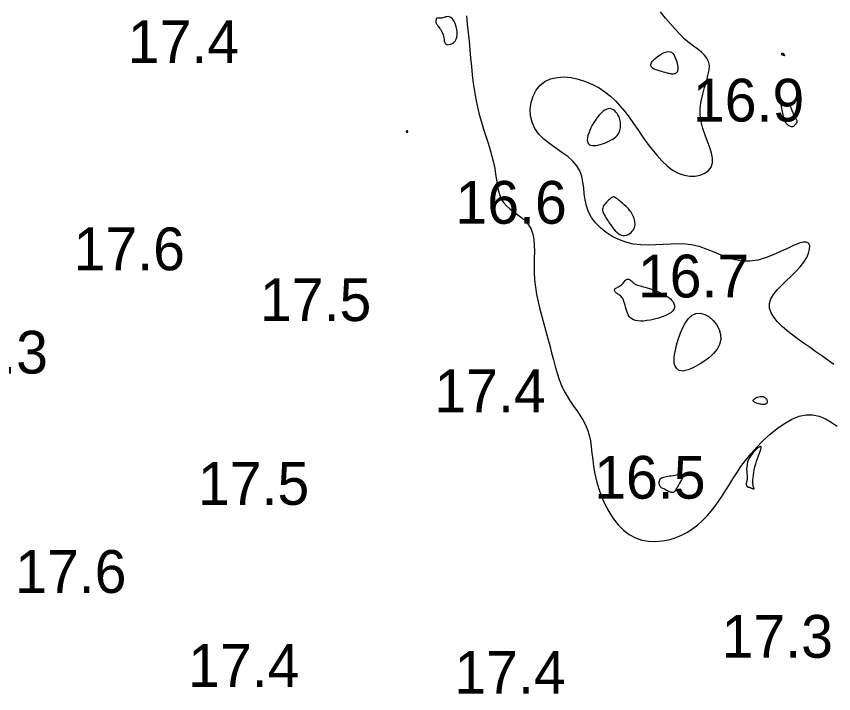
# Model space of a CAD drawing. Extents: x 3040093 to 3056816, y 408076 to 509144.
# Drawn here: x 3046515.9 to 3046611.4, y 435111.8 to 435191 of the extents above; entities that cross this region are included whole.
import ezdxf

# ---------------------------------------------------------------- set-up
doc = ezdxf.new("R2010")
doc.units = 0
doc.layers.add('V-CHAN-CONT-EL17', color=7, linetype='Continuous')
doc.layers.add('V-TOPO-SOUN-0610', color=7, linetype='Continuous')

msp = doc.modelspace()

# ---------------------------------------------------------------- linework, layer by layer
at = {"layer": 'V-CHAN-CONT-EL17'}
for points in [[(3046564.937, 435190.311), (3046564.943, 435190.27), (3046564.954, 435190.233), (3046564.97, 435190.196), (3046564.994, 435190.155), (3046565.028, 435190.107), (3046565.072, 435190.048), (3046565.129, 435189.975), (3046565.2, 435189.885), (3046565.281, 435189.779), (3046565.368, 435189.657), (3046565.458, 435189.523), (3046565.547, 435189.376), (3046565.63, 435189.219), (3046565.705, 435189.054), (3046565.766, 435188.881), (3046565.811, 435188.703), (3046565.846, 435188.524), (3046565.877, 435188.351), (3046565.91, 435188.188), (3046565.951, 435188.041), (3046566.007, 435187.916), (3046566.085, 435187.818), (3046566.19, 435187.752), (3046566.327, 435187.723), (3046566.487, 435187.732), (3046566.661, 435187.779), (3046566.839, 435187.864), (3046567.009, 435187.988), (3046567.163, 435188.151), (3046567.289, 435188.352), (3046567.378, 435188.592), (3046567.421, 435188.869), (3046567.421, 435189.172), (3046567.384, 435189.487), (3046567.315, 435189.803), (3046567.219, 435190.105), (3046567.101, 435190.381), (3046566.966, 435190.617), (3046566.82, 435190.801), (3046566.667, 435190.923), (3046566.51, 435190.99), (3046566.352, 435191.013), (3046566.195, 435191.002), (3046566.041, 435190.968), (3046565.894, 435190.922), (3046565.755, 435190.875), (3046565.627, 435190.836), (3046565.511, 435190.815), (3046565.409, 435190.809), (3046565.318, 435190.814), (3046565.239, 435190.823), (3046565.171, 435190.834), (3046565.113, 435190.841), (3046565.064, 435190.839), (3046565.025, 435190.823), (3046564.994, 435190.791), (3046564.97, 435190.744), (3046564.953, 435190.686), (3046564.942, 435190.621), (3046564.935, 435190.552), (3046564.932, 435190.483), (3046564.932, 435190.418), (3046564.934, 435190.36)], [(3046590.12, 435185.624), (3046590.281, 435185.849), (3046590.502, 435186.08), (3046590.766, 435186.305), (3046591.056, 435186.513), (3046591.355, 435186.69), (3046591.648, 435186.826), (3046591.918, 435186.907), (3046592.152, 435186.925), (3046592.349, 435186.884), (3046592.516, 435186.795), (3046592.654, 435186.666), (3046592.769, 435186.504), (3046592.864, 435186.32), (3046592.943, 435186.121), (3046593.011, 435185.917), (3046593.07, 435185.715), (3046593.12, 435185.519), (3046593.159, 435185.33), (3046593.186, 435185.152), (3046593.2, 435184.987), (3046593.198, 435184.836), (3046593.18, 435184.703), (3046593.143, 435184.589), (3046593.088, 435184.496), (3046593.016, 435184.424), (3046592.931, 435184.37), (3046592.836, 435184.332), (3046592.732, 435184.309), (3046592.625, 435184.297), (3046592.516, 435184.297), (3046592.409, 435184.304), (3046592.305, 435184.319), (3046592.201, 435184.34), (3046592.094, 435184.367), (3046591.978, 435184.399), (3046591.849, 435184.437), (3046591.703, 435184.479), (3046591.537, 435184.527), (3046591.344, 435184.578), (3046591.125, 435184.634), (3046590.891, 435184.697), (3046590.657, 435184.771), (3046590.44, 435184.859), (3046590.254, 435184.964), (3046590.114, 435185.09), (3046590.035, 435185.24), (3046590.034, 435185.418)], [(3046605.715, 435186.464), (3046605.704, 435186.48), (3046605.687, 435186.501), (3046605.666, 435186.524), (3046605.641, 435186.548), (3046605.616, 435186.573), (3046605.592, 435186.597), (3046605.57, 435186.618), (3046605.553, 435186.635), (3046605.539, 435186.648), (3046605.529, 435186.659), (3046605.521, 435186.667), (3046605.515, 435186.674), (3046605.51, 435186.679), (3046605.506, 435186.683), (3046605.502, 435186.687), (3046605.498, 435186.692), (3046605.492, 435186.696), (3046605.486, 435186.701), (3046605.478, 435186.704), (3046605.469, 435186.707), (3046605.458, 435186.709), (3046605.445, 435186.71), (3046605.43, 435186.709), (3046605.413, 435186.706), (3046605.395, 435186.701), (3046605.376, 435186.695), (3046605.357, 435186.688), (3046605.339, 435186.679), (3046605.322, 435186.669), (3046605.309, 435186.659), (3046605.299, 435186.648), (3046605.293, 435186.637), (3046605.292, 435186.625), (3046605.294, 435186.614), (3046605.299, 435186.603), (3046605.307, 435186.593), (3046605.317, 435186.583), (3046605.33, 435186.575), (3046605.344, 435186.568), (3046605.36, 435186.562), (3046605.377, 435186.557), (3046605.396, 435186.553), (3046605.417, 435186.549), (3046605.44, 435186.544), (3046605.465, 435186.538), (3046605.492, 435186.53), (3046605.521, 435186.521), (3046605.553, 435186.509), (3046605.586, 435186.495), (3046605.618, 435186.482), (3046605.649, 435186.469), (3046605.675, 435186.459), (3046605.697, 435186.452), (3046605.712, 435186.45), (3046605.718, 435186.454)], [(3046605.93, 435178.443), (3046606.002, 435178.381), (3046606.079, 435178.325), (3046606.158, 435178.274), (3046606.239, 435178.231), (3046606.318, 435178.195), (3046606.394, 435178.169), (3046606.465, 435178.152), (3046606.528, 435178.145), (3046606.586, 435178.148), (3046606.638, 435178.16), (3046606.687, 435178.18), (3046606.734, 435178.207), (3046606.779, 435178.241), (3046606.824, 435178.281), (3046606.87, 435178.327), (3046606.919, 435178.376), (3046606.968, 435178.429), (3046607.015, 435178.484), (3046607.058, 435178.541), (3046607.096, 435178.599), (3046607.125, 435178.656), (3046607.145, 435178.712), (3046607.152, 435178.765), (3046607.145, 435178.817), (3046607.127, 435178.867), (3046607.098, 435178.918), (3046607.06, 435178.973), (3046607.016, 435179.033), (3046606.968, 435179.101), (3046606.917, 435179.18), (3046606.866, 435179.271), (3046606.815, 435179.375), (3046606.766, 435179.49), (3046606.718, 435179.614), (3046606.671, 435179.741), (3046606.624, 435179.87), (3046606.577, 435179.996), (3046606.531, 435180.116), (3046606.484, 435180.227), (3046606.437, 435180.326), (3046606.388, 435180.413), (3046606.337, 435180.491), (3046606.281, 435180.56), (3046606.22, 435180.621), (3046606.153, 435180.676), (3046606.077, 435180.726), (3046605.992, 435180.773), (3046605.897, 435180.816), (3046605.797, 435180.854), (3046605.695, 435180.88), (3046605.595, 435180.892), (3046605.503, 435180.886), (3046605.422, 435180.856), (3046605.357, 435180.8), (3046605.312, 435180.713), (3046605.29, 435180.593), (3046605.29, 435180.445), (3046605.307, 435180.275), (3046605.337, 435180.091), (3046605.378, 435179.9), (3046605.424, 435179.708), (3046605.472, 435179.522), (3046605.519, 435179.35), (3046605.562, 435179.196), (3046605.601, 435179.06), (3046605.639, 435178.941), (3046605.677, 435178.835), (3046605.717, 435178.741), (3046605.76, 435178.657), (3046605.809, 435178.58), (3046605.865, 435178.51)], [(3046582.687, 435176.249), (3046582.774, 435176.123), (3046582.893, 435176.032), (3046583.042, 435175.972), (3046583.217, 435175.941), (3046583.416, 435175.936), (3046583.634, 435175.955), (3046583.87, 435175.996), (3046584.12, 435176.054), (3046584.378, 435176.129), (3046584.639, 435176.219), (3046584.898, 435176.322), (3046585.148, 435176.435), (3046585.385, 435176.558), (3046585.603, 435176.689), (3046585.796, 435176.825), (3046585.96, 435176.965), (3046586.097, 435177.108), (3046586.209, 435177.255), (3046586.299, 435177.404), (3046586.369, 435177.555), (3046586.423, 435177.708), (3046586.463, 435177.862), (3046586.491, 435178.016), (3046586.51, 435178.172), (3046586.519, 435178.328), (3046586.517, 435178.487), (3046586.502, 435178.647), (3046586.474, 435178.811), (3046586.432, 435178.978), (3046586.374, 435179.149), (3046586.298, 435179.325), (3046586.205, 435179.504), (3046586.094, 435179.682), (3046585.966, 435179.848), (3046585.823, 435179.996), (3046585.664, 435180.117), (3046585.491, 435180.204), (3046585.304, 435180.248), (3046585.105, 435180.242), (3046584.893, 435180.179), (3046584.674, 435180.064), (3046584.449, 435179.902), (3046584.223, 435179.701), (3046583.999, 435179.466), (3046583.781, 435179.203), (3046583.572, 435178.919), (3046583.377, 435178.619), (3046583.197, 435178.311), (3046583.037, 435178), (3046582.899, 435177.692), (3046582.785, 435177.393), (3046582.7, 435177.11), (3046582.644, 435176.847), (3046582.622, 435176.613), (3046582.635, 435176.412)], [(3046561.476, 435177.546), (3046561.481, 435177.54), (3046561.488, 435177.534), (3046561.494, 435177.528), (3046561.502, 435177.523), (3046561.51, 435177.518), (3046561.518, 435177.513), (3046561.528, 435177.509), (3046561.538, 435177.506), (3046561.55, 435177.504), (3046561.561, 435177.502), (3046561.573, 435177.502), (3046561.585, 435177.504), (3046561.596, 435177.507), (3046561.607, 435177.512), (3046561.616, 435177.519), (3046561.625, 435177.529), (3046561.633, 435177.541), (3046561.639, 435177.554), (3046561.643, 435177.568), (3046561.645, 435177.581), (3046561.646, 435177.594), (3046561.644, 435177.606), (3046561.64, 435177.616), (3046561.634, 435177.623), (3046561.625, 435177.629), (3046561.615, 435177.632), (3046561.603, 435177.634), (3046561.59, 435177.634), (3046561.576, 435177.634), (3046561.561, 435177.633), (3046561.546, 435177.631), (3046561.532, 435177.629), (3046561.518, 435177.627), (3046561.504, 435177.625), (3046561.492, 435177.623), (3046561.48, 435177.62), (3046561.471, 435177.616), (3046561.463, 435177.612), (3046561.457, 435177.607), (3046561.453, 435177.602), (3046561.451, 435177.596), (3046561.451, 435177.589), (3046561.453, 435177.582), (3046561.456, 435177.575), (3046561.46, 435177.567), (3046561.465, 435177.56), (3046561.47, 435177.553)], [(3046585.436, 435166.545), (3046585.576, 435166.35), (3046585.728, 435166.154), (3046585.889, 435165.964), (3046586.061, 435165.79), (3046586.24, 435165.639), (3046586.427, 435165.52), (3046586.62, 435165.441), (3046586.818, 435165.409), (3046587.018, 435165.419), (3046587.214, 435165.467), (3046587.402, 435165.545), (3046587.579, 435165.649), (3046587.74, 435165.773), (3046587.88, 435165.91), (3046587.996, 435166.055), (3046588.084, 435166.203), (3046588.147, 435166.353), (3046588.186, 435166.503), (3046588.205, 435166.654), (3046588.207, 435166.805), (3046588.194, 435166.955), (3046588.169, 435167.104), (3046588.136, 435167.252), (3046588.095, 435167.397), (3046588.047, 435167.542), (3046587.988, 435167.688), (3046587.916, 435167.835), (3046587.831, 435167.986), (3046587.728, 435168.142), (3046587.607, 435168.304), (3046587.465, 435168.474), (3046587.302, 435168.652), (3046587.121, 435168.834), (3046586.93, 435169.016), (3046586.735, 435169.193), (3046586.542, 435169.36), (3046586.357, 435169.513), (3046586.186, 435169.646), (3046586.035, 435169.755), (3046585.91, 435169.837), (3046585.806, 435169.892), (3046585.718, 435169.92), (3046585.64, 435169.925), (3046585.567, 435169.908), (3046585.493, 435169.869), (3046585.413, 435169.811), (3046585.321, 435169.735), (3046585.215, 435169.642), (3046585.096, 435169.536), (3046584.972, 435169.419), (3046584.848, 435169.293), (3046584.729, 435169.16), (3046584.622, 435169.024), (3046584.531, 435168.886), (3046584.463, 435168.75), (3046584.421, 435168.617), (3046584.404, 435168.488), (3046584.408, 435168.362), (3046584.43, 435168.239), (3046584.468, 435168.119), (3046584.516, 435168.002), (3046584.573, 435167.887), (3046584.634, 435167.774), (3046584.698, 435167.663), (3046584.764, 435167.552), (3046584.835, 435167.438), (3046584.912, 435167.317), (3046584.996, 435167.189), (3046585.089, 435167.05), (3046585.193, 435166.898), (3046585.308, 435166.73)], [(3046585.895, 435159.2), (3046585.968, 435159.252), (3046586.058, 435159.304), (3046586.159, 435159.358), (3046586.269, 435159.416), (3046586.382, 435159.48), (3046586.495, 435159.553), (3046586.603, 435159.637), (3046586.703, 435159.733), (3046586.797, 435159.837), (3046586.885, 435159.943), (3046586.969, 435160.046), (3046587.05, 435160.14), (3046587.13, 435160.221), (3046587.21, 435160.281), (3046587.293, 435160.316), (3046587.378, 435160.322), (3046587.465, 435160.302), (3046587.554, 435160.262), (3046587.641, 435160.206), (3046587.726, 435160.14), (3046587.808, 435160.068), (3046587.885, 435159.996), (3046587.956, 435159.929), (3046588.02, 435159.871), (3046588.081, 435159.82), (3046588.143, 435159.776), (3046588.211, 435159.735), (3046588.288, 435159.697), (3046588.38, 435159.66), (3046588.49, 435159.621), (3046588.622, 435159.578), (3046588.781, 435159.531), (3046588.964, 435159.478), (3046589.168, 435159.419), (3046589.39, 435159.355), (3046589.627, 435159.285), (3046589.875, 435159.208), (3046590.133, 435159.125), (3046590.395, 435159.036), (3046590.661, 435158.94), (3046590.925, 435158.836), (3046591.186, 435158.724), (3046591.441, 435158.603), (3046591.685, 435158.472), (3046591.916, 435158.329), (3046592.132, 435158.175), (3046592.328, 435158.009), (3046592.501, 435157.829), (3046592.644, 435157.639), (3046592.748, 435157.441), (3046592.807, 435157.237), (3046592.812, 435157.032), (3046592.755, 435156.826), (3046592.628, 435156.624), (3046592.423, 435156.427), (3046592.137, 435156.239), (3046591.783, 435156.063), (3046591.377, 435155.901), (3046590.937, 435155.757), (3046590.481, 435155.633), (3046590.024, 435155.532), (3046589.584, 435155.459), (3046589.179, 435155.414), (3046588.822, 435155.401), (3046588.512, 435155.42), (3046588.245, 435155.469), (3046588.017, 435155.547), (3046587.824, 435155.653), (3046587.661, 435155.786), (3046587.524, 435155.946), (3046587.409, 435156.13), (3046587.312, 435156.337), (3046587.23, 435156.561), (3046587.158, 435156.796), (3046587.093, 435157.034), (3046587.032, 435157.268), (3046586.972, 435157.492), (3046586.909, 435157.699), (3046586.839, 435157.882), (3046586.76, 435158.037), (3046586.673, 435158.164), (3046586.58, 435158.27), (3046586.484, 435158.358), (3046586.387, 435158.432), (3046586.29, 435158.498), (3046586.197, 435158.559), (3046586.108, 435158.619), (3046586.027, 435158.683), (3046585.955, 435158.749), (3046585.895, 435158.817), (3046585.848, 435158.886), (3046585.817, 435158.954), (3046585.805, 435159.021), (3046585.812, 435159.085), (3046585.842, 435159.144)], [(3046595.822, 435156.34), (3046596.339, 435156.194), (3046596.844, 435155.902), (3046597.31, 435155.492), (3046597.708, 435154.992), (3046598.011, 435154.432), (3046598.189, 435153.84), (3046598.216, 435153.246), (3046598.073, 435152.673), (3046597.783, 435152.132), (3046597.379, 435151.628), (3046596.894, 435151.167), (3046596.36, 435150.755), (3046595.811, 435150.398), (3046595.279, 435150.1), (3046594.797, 435149.869), (3046594.391, 435149.707), (3046594.058, 435149.609), (3046593.788, 435149.566), (3046593.572, 435149.57), (3046593.4, 435149.612), (3046593.263, 435149.686), (3046593.15, 435149.781), (3046593.052, 435149.891), (3046592.961, 435150.01), (3046592.881, 435150.146), (3046592.816, 435150.312), (3046592.773, 435150.52), (3046592.755, 435150.781), (3046592.769, 435151.108), (3046592.82, 435151.511), (3046592.913, 435152.004), (3046593.052, 435152.59), (3046593.238, 435153.238), (3046593.471, 435153.911), (3046593.75, 435154.571), (3046594.075, 435155.178), (3046594.445, 435155.696), (3046594.861, 435156.086), (3046595.322, 435156.309)], [(3046602.938, 435146.603), (3046603.056, 435146.595), (3046603.165, 435146.573), (3046603.262, 435146.537), (3046603.349, 435146.49), (3046603.425, 435146.434), (3046603.49, 435146.372), (3046603.544, 435146.305), (3046603.587, 435146.235), (3046603.619, 435146.164), (3046603.641, 435146.093), (3046603.651, 435146.024), (3046603.651, 435145.958), (3046603.641, 435145.895), (3046603.619, 435145.839), (3046603.587, 435145.789), (3046603.545, 435145.747), (3046603.492, 435145.713), (3046603.427, 435145.687), (3046603.35, 435145.67), (3046603.261, 435145.661), (3046603.159, 435145.661), (3046603.043, 435145.668), (3046602.913, 435145.685), (3046602.77, 435145.71), (3046602.62, 435145.742), (3046602.471, 435145.783), (3046602.33, 435145.831), (3046602.206, 435145.885), (3046602.104, 435145.946), (3046602.034, 435146.013), (3046602.003, 435146.086), (3046602.016, 435146.163), (3046602.068, 435146.243), (3046602.152, 435146.322), (3046602.262, 435146.396), (3046602.389, 435146.464), (3046602.527, 435146.521), (3046602.669, 435146.566), (3046602.808, 435146.594)], [(3046601.342, 435136.034), (3046601.37, 435136.017), (3046601.399, 435136.006), (3046601.427, 435135.997), (3046601.455, 435135.992), (3046601.482, 435135.988), (3046601.508, 435135.985), (3046601.534, 435135.981), (3046601.559, 435135.976), (3046601.584, 435135.969), (3046601.609, 435135.961), (3046601.637, 435135.951), (3046601.667, 435135.938), (3046601.701, 435135.924), (3046601.739, 435135.906), (3046601.783, 435135.887), (3046601.833, 435135.864), (3046601.886, 435135.841), (3046601.94, 435135.819), (3046601.992, 435135.8), (3046602.039, 435135.786), (3046602.077, 435135.778), (3046602.104, 435135.779), (3046602.118, 435135.791), (3046602.116, 435135.815), (3046602.1, 435135.855), (3046602.077, 435135.914), (3046602.048, 435135.994), (3046602.018, 435136.099), (3046601.991, 435136.232), (3046601.972, 435136.397), (3046601.963, 435136.595), (3046601.969, 435136.829), (3046601.989, 435137.094), (3046602.024, 435137.386), (3046602.072, 435137.697), (3046602.135, 435138.023), (3046602.21, 435138.357), (3046602.298, 435138.695), (3046602.399, 435139.03), (3046602.511, 435139.357), (3046602.625, 435139.667), (3046602.734, 435139.952), (3046602.828, 435140.206), (3046602.899, 435140.418), (3046602.937, 435140.582), (3046602.934, 435140.689), (3046602.88, 435140.731), (3046602.771, 435140.704), (3046602.615, 435140.612), (3046602.427, 435140.465), (3046602.22, 435140.272), (3046602.006, 435140.042), (3046601.8, 435139.784), (3046601.615, 435139.507), (3046601.463, 435139.219), (3046601.356, 435138.929), (3046601.288, 435138.642), (3046601.253, 435138.36), (3046601.242, 435138.09), (3046601.249, 435137.833), (3046601.266, 435137.594), (3046601.284, 435137.377), (3046601.298, 435137.185), (3046601.3, 435137.022), (3046601.292, 435136.885), (3046601.276, 435136.77), (3046601.256, 435136.674), (3046601.234, 435136.594), (3046601.212, 435136.525), (3046601.194, 435136.464), (3046601.183, 435136.407), (3046601.179, 435136.353), (3046601.184, 435136.299), (3046601.195, 435136.249), (3046601.212, 435136.201), (3046601.233, 435136.157), (3046601.258, 435136.118), (3046601.285, 435136.084), (3046601.313, 435136.056)], [(3046591.382, 435137.11), (3046591.52, 435137.165), (3046591.677, 435137.208), (3046591.85, 435137.241), (3046592.036, 435137.269), (3046592.231, 435137.294), (3046592.432, 435137.32), (3046592.636, 435137.351), (3046592.838, 435137.388), (3046593.035, 435137.428), (3046593.219, 435137.464), (3046593.387, 435137.492), (3046593.533, 435137.505), (3046593.651, 435137.497), (3046593.736, 435137.464), (3046593.783, 435137.399), (3046593.788, 435137.299), (3046593.757, 435137.168), (3046593.696, 435137.013), (3046593.613, 435136.84), (3046593.514, 435136.657), (3046593.407, 435136.47), (3046593.299, 435136.285), (3046593.196, 435136.109), (3046593.105, 435135.948), (3046593.024, 435135.804), (3046592.949, 435135.677), (3046592.878, 435135.57), (3046592.807, 435135.484), (3046592.734, 435135.418), (3046592.655, 435135.376), (3046592.567, 435135.358), (3046592.468, 435135.363), (3046592.359, 435135.39), (3046592.244, 435135.432), (3046592.124, 435135.487), (3046592.003, 435135.549), (3046591.882, 435135.615), (3046591.766, 435135.679), (3046591.656, 435135.738), (3046591.554, 435135.789), (3046591.461, 435135.833), (3046591.376, 435135.874), (3046591.301, 435135.916), (3046591.235, 435135.962), (3046591.177, 435136.016), (3046591.128, 435136.081), (3046591.088, 435136.16), (3046591.057, 435136.256), (3046591.037, 435136.366), (3046591.03, 435136.484), (3046591.038, 435136.606), (3046591.064, 435136.727), (3046591.109, 435136.843), (3046591.176, 435136.948), (3046591.266, 435137.038)]]:
    msp.add_lwpolyline(points, close=True, dxfattribs=at)
for points in [[(3046568.496, 435191.108), (3046568.602, 435190.119), (3046568.707, 435189.126), (3046568.806, 435188.131), (3046568.899, 435187.137), (3046568.989, 435186.147), (3046569.081, 435185.164), (3046569.182, 435184.189), (3046569.296, 435183.226), (3046569.429, 435182.277), (3046569.587, 435181.346), (3046569.774, 435180.434), (3046569.995, 435179.544), (3046570.24, 435178.677), (3046570.5, 435177.833), (3046570.765, 435177.011), (3046571.024, 435176.213), (3046571.267, 435175.438), (3046571.484, 435174.686), (3046571.664, 435173.959), (3046571.801, 435173.255), (3046571.908, 435172.579), (3046572.001, 435171.933), (3046572.097, 435171.32), (3046572.211, 435170.745), (3046572.362, 435170.21), (3046572.564, 435169.718), (3046572.835, 435169.272), (3046573.184, 435168.874), (3046573.595, 435168.509), (3046574.044, 435168.163), (3046574.508, 435167.819), (3046574.965, 435167.462), (3046575.39, 435167.076), (3046575.761, 435166.645), (3046576.053, 435166.154), (3046576.252, 435165.589), (3046576.369, 435164.958), (3046576.424, 435164.267), (3046576.438, 435163.527), (3046576.428, 435162.746), (3046576.416, 435161.933), (3046576.42, 435161.097), (3046576.46, 435160.247), (3046576.552, 435159.39), (3046576.691, 435158.53), (3046576.868, 435157.668), (3046577.074, 435156.805), (3046577.3, 435155.943), (3046577.538, 435155.083), (3046577.778, 435154.227), (3046578.011, 435153.377), (3046578.231, 435152.533), (3046578.443, 435151.701), (3046578.654, 435150.886), (3046578.869, 435150.092), (3046579.097, 435149.324), (3046579.344, 435148.587), (3046579.617, 435147.887), (3046579.922, 435147.227), (3046580.265, 435146.611), (3046580.633, 435146.03), (3046581.015, 435145.474), (3046581.397, 435144.932), (3046581.765, 435144.394), (3046582.106, 435143.849), (3046582.407, 435143.286), (3046582.655, 435142.696), (3046582.841, 435142.068), (3046582.977, 435141.403), (3046583.08, 435140.702), (3046583.168, 435139.965), (3046583.257, 435139.194), (3046583.364, 435138.389), (3046583.507, 435137.552), (3046583.703, 435136.685), (3046583.964, 435135.79), (3046584.293, 435134.887), (3046584.686, 435133.995), (3046585.141, 435133.136), (3046585.654, 435132.331), (3046586.223, 435131.6), (3046586.846, 435130.965), (3046587.52, 435130.447), (3046588.24, 435130.061), (3046588.996, 435129.802), (3046589.776, 435129.662), (3046590.569, 435129.628), (3046591.363, 435129.692), (3046592.145, 435129.844), (3046592.905, 435130.074), (3046593.63, 435130.371), (3046594.31, 435130.727), (3046594.947, 435131.135), (3046595.543, 435131.591), (3046596.101, 435132.087), (3046596.624, 435132.62), (3046597.114, 435133.184), (3046597.575, 435133.773), (3046598.009, 435134.382), (3046598.42, 435135.007), (3046598.821, 435135.648), (3046599.224, 435136.305), (3046599.643, 435136.98), (3046600.09, 435137.674), (3046600.579, 435138.388), (3046601.122, 435139.123), (3046601.734, 435139.88), (3046602.421, 435140.656), (3046603.175, 435141.427), (3046603.978, 435142.167), (3046604.815, 435142.85), (3046605.672, 435143.447), (3046606.531, 435143.931), (3046607.379, 435144.277), (3046608.199, 435144.456), (3046608.98, 435144.451), (3046609.724, 435144.284), (3046610.438, 435143.987), (3046611.13, 435143.592), (3046611.805, 435143.129)], [(3046611.427, 435150.32), (3046610.716, 435150.842), (3046610.019, 435151.341), (3046609.332, 435151.825), (3046608.653, 435152.3), (3046607.979, 435152.776), (3046607.306, 435153.259), (3046606.637, 435153.756), (3046605.99, 435154.266), (3046605.39, 435154.787), (3046604.858, 435155.315), (3046604.42, 435155.849), (3046604.098, 435156.386), (3046603.915, 435156.923), (3046603.896, 435157.459), (3046604.053, 435157.991), (3046604.363, 435158.521), (3046604.791, 435159.05), (3046605.303, 435159.58), (3046605.864, 435160.112), (3046606.441, 435160.649), (3046606.999, 435161.193), (3046607.504, 435161.744), (3046607.927, 435162.301), (3046608.255, 435162.846), (3046608.482, 435163.358), (3046608.602, 435163.814), (3046608.608, 435164.192), (3046608.494, 435164.472), (3046608.252, 435164.631), (3046607.875, 435164.648), (3046607.363, 435164.51), (3046606.731, 435164.25), (3046606.001, 435163.908), (3046605.195, 435163.525), (3046604.333, 435163.142), (3046603.438, 435162.801), (3046602.53, 435162.542), (3046601.63, 435162.407), (3046600.757, 435162.423), (3046599.908, 435162.571), (3046599.076, 435162.815), (3046598.257, 435163.121), (3046597.443, 435163.455), (3046596.629, 435163.783), (3046595.808, 435164.071), (3046594.975, 435164.284), (3046594.125, 435164.399), (3046593.26, 435164.431), (3046592.385, 435164.409), (3046591.503, 435164.359), (3046590.619, 435164.308), (3046589.736, 435164.282), (3046588.859, 435164.309), (3046587.992, 435164.416), (3046587.141, 435164.623), (3046586.317, 435164.927), (3046585.536, 435165.316), (3046584.81, 435165.78), (3046584.155, 435166.309), (3046583.585, 435166.894), (3046583.113, 435167.522), (3046582.753, 435168.184), (3046582.512, 435168.87), (3046582.363, 435169.571), (3046582.269, 435170.276), (3046582.197, 435170.978), (3046582.111, 435171.668), (3046581.975, 435172.335), (3046581.755, 435172.972), (3046581.415, 435173.568), (3046580.933, 435174.12), (3046580.335, 435174.638), (3046579.659, 435175.138), (3046578.946, 435175.637), (3046578.234, 435176.15), (3046577.561, 435176.692), (3046576.968, 435177.28), (3046576.493, 435177.93), (3046576.167, 435178.649), (3046575.991, 435179.416), (3046575.957, 435180.203), (3046576.059, 435180.981), (3046576.288, 435181.722), (3046576.639, 435182.395), (3046577.102, 435182.974), (3046577.672, 435183.429), (3046578.339, 435183.738), (3046579.083, 435183.907), (3046579.884, 435183.948), (3046580.72, 435183.875), (3046581.569, 435183.699), (3046582.412, 435183.433), (3046583.226, 435183.089), (3046583.99, 435182.681), (3046584.689, 435182.219), (3046585.327, 435181.707), (3046585.917, 435181.15), (3046586.469, 435180.55), (3046586.994, 435179.911), (3046587.503, 435179.236), (3046588.008, 435178.528), (3046588.519, 435177.791), (3046589.046, 435177.03), (3046589.591, 435176.264), (3046590.153, 435175.512), (3046590.734, 435174.796), (3046591.334, 435174.135), (3046591.952, 435173.55), (3046592.59, 435173.062), (3046593.247, 435172.692), (3046593.921, 435172.454), (3046594.591, 435172.344), (3046595.234, 435172.355), (3046595.828, 435172.477), (3046596.35, 435172.701), (3046596.776, 435173.019), (3046597.083, 435173.421), (3046597.248, 435173.899), (3046597.259, 435174.444), (3046597.141, 435175.048), (3046596.932, 435175.705), (3046596.669, 435176.407), (3046596.39, 435177.146), (3046596.13, 435177.915), (3046595.927, 435178.707), (3046595.818, 435179.514), (3046595.828, 435180.329), (3046595.937, 435181.14), (3046596.113, 435181.936), (3046596.324, 435182.705), (3046596.538, 435183.435), (3046596.724, 435184.116), (3046596.849, 435184.736), (3046596.881, 435185.282), (3046596.797, 435185.749), (3046596.603, 435186.153), (3046596.316, 435186.513), (3046595.949, 435186.85), (3046595.519, 435187.185), (3046595.04, 435187.539), (3046594.527, 435187.932), (3046593.996, 435188.384), (3046593.459, 435188.911), (3046592.913, 435189.504), (3046592.354, 435190.151), (3046591.777, 435190.837), (3046591.176, 435191.549)]]:
    msp.add_lwpolyline(points, dxfattribs=at)

# ---------------------------------------------------------------- texts
at = {"layer": 'V-TOPO-SOUN-0610'}
for s, p in [('17.4 ', (3046528.923, 435185.59)), ('16.9 ', (3046594.963, 435178.74)), ('16.6 ', (3046567.213, 435166.79)), ('17.6 ', (3046522.593, 435161.35)), ('16.7 ', (3046588.533, 435158.17)), ('17.5 ', (3046544.373, 435155.41)), ('17.3 ', (3046506.583, 435149.27)), ('17.4 ', (3046564.753, 435144.75)), ('16.5 ', (3046583.423, 435134.64)), ('17.5 ', (3046537.123, 435133.92)), ('17.6 ', (3046515.763, 435123.62)), ('17.3 ', (3046598.313, 435116.04)), ('17.4 ', (3046535.973, 435112.63)), ('17.4 ', (3046567.083, 435111.84))]:
    msp.add_text(s, height=5, dxfattribs=at).set_placement(p)

doc.saveas('drawing.dxf')
